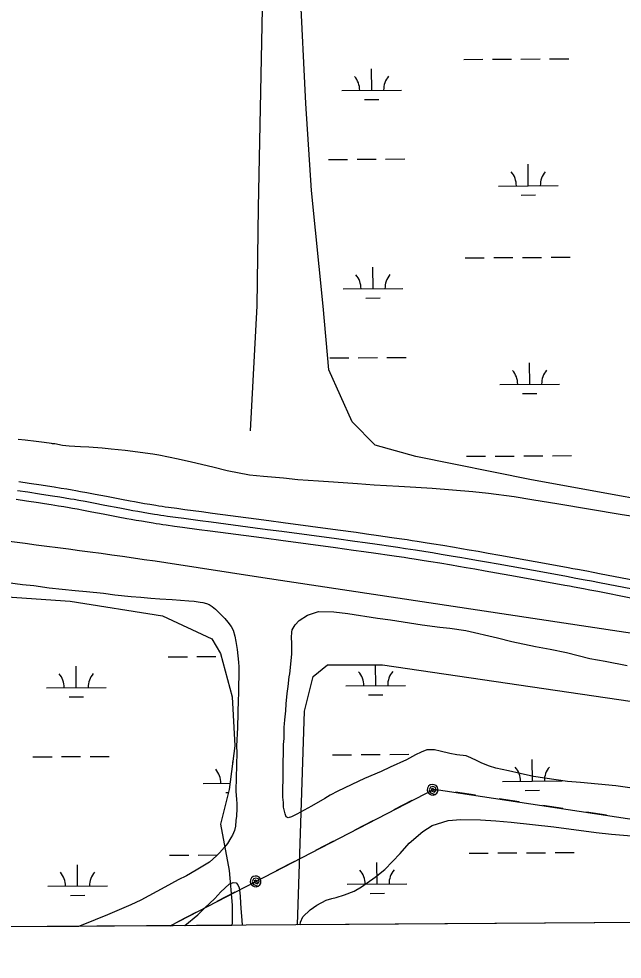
# Model space of a CAD drawing. Extents: x 3508733 to 3546731, y 546897 to 572481.
# Drawn here: x 3520855 to 3521866, y 552296 to 553873 of the extents above; entities that cross this region are included whole.
import ezdxf

# ---------------------------------------------------------------- set-up
doc = ezdxf.new("R2010")
doc.units = 0
for name, color, linetype in [('V-GRID-FRAM', 7, 'Continuous'), ('V-ROAD-CNTR', 7, 'Continuous'), ('V-SITE-VEGE', 7, 'Continuous'), ('V-TOPO-SHOR', 7, 'Continuous'), ('V-UTIL-LINE', 7, 'Continuous'), ('V-WETL-SWMP', 7, 'Continuous')]:
    doc.layers.add(name, color=color, linetype=linetype)

msp = doc.modelspace()

# ---------------------------------------------------------------- linework, layer by layer
at = {"layer": 'V-GRID-FRAM'}
msp.add_lwpolyline([(3512800, 570478.9), (3544431.3, 570695.1), (3544563.5, 552512.4), (3512916.4, 552296.1), (3512800, 570478.9)], dxfattribs=at)
at = {"layer": 'V-ROAD-CNTR'}
for points in [[(3521886.1, 552930.9), (3521830.7, 552941.7), (3521816.9, 552944.4), (3521806.5, 552946.4), (3521790.8, 552949.3), (3521783, 552950.7), (3521775.2, 552952.1), (3521741.5, 552958.2), (3521682.6, 552968.9), (3521660.5, 552972.9), (3521641.1, 552976.4), (3521624.2, 552979.4), (3521609.3, 552981.9), (3521596.3, 552984.2), (3521584.9, 552986.1), (3521565, 552989.5), (3521550, 552991.9), (3521538.8, 552993.7), (3521521.9, 552996.3), (3521513.5, 552997.6), (3521505.1, 552998.9), (3521492.1, 553000.8), (3521479.9, 553002.6), (3521457.1, 553005.9), (3521437.1, 553008.7), (3521419.7, 553011.2), (3521389.1, 553015.3), (3521297.5, 553027.8), (3521273.5, 553031), (3521252.4, 553033.8), (3521178.9, 553043.4), (3521160.5, 553045.8), (3521133, 553049.5), (3521119.3, 553051.4), (3521105.5, 553053.3), (3521100, 553054.1), (3521094.6, 553054.9), (3521089.3, 553055.7), (3521084.3, 553056.4), (3521074.4, 553058.1), (3521065.2, 553059.6), (3521056.6, 553061.2), (3521048.5, 553062.6), (3521040.9, 553064), (3521026.6, 553066.7), (3521001.5, 553071.5), (3520982.7, 553075.2), (3520968.5, 553077.8), (3520957.9, 553079.8), (3520949.9, 553081.2), (3520943.8, 553082.3), (3520934.8, 553083.8), (3520925.7, 553085.3), (3520913.7, 553087.2), (3520902.4, 553089), (3520891.8, 553090.6), (3520872, 553093.6), (3520854.6, 553096.2)], [(3521883.2, 552916.1), (3521827.9, 552927), (3521814, 552929.6), (3521803.7, 552931.6), (3521788.1, 552934.5), (3521780.3, 552936), (3521772.5, 552937.4), (3521738.8, 552943.5), (3521679.9, 552954.2), (3521657.8, 552958.1), (3521638.5, 552961.6), (3521621.6, 552964.6), (3521606.7, 552967.2), (3521593.8, 552969.4), (3521582.4, 552971.3), (3521562.6, 552974.7), (3521547.6, 552977.1), (3521536.4, 552978.9), (3521519.6, 552981.5), (3521511.2, 552982.8), (3521502.8, 552984.1), (3521489.9, 552986), (3521477.8, 552987.8), (3521455, 552991.1), (3521435.1, 552993.9), (3521417.6, 552996.3), (3521387.1, 553000.5), (3521295.5, 553012.9), (3521271.5, 553016.1), (3521250.5, 553018.9), (3521177, 553028.5), (3521158.6, 553030.9), (3521131, 553034.6), (3521117.2, 553036.5), (3521103.5, 553038.4), (3521097.8, 553039.2), (3521092.3, 553040), (3521087, 553040.8), (3521081.9, 553041.6), (3521072, 553043.3), (3521062.7, 553044.9), (3521053.9, 553046.4), (3521045.8, 553047.9), (3521038.1, 553049.3), (3521023.8, 553052), (3520998.7, 553056.8), (3520979.9, 553060.4), (3520965.8, 553063.1), (3520955.2, 553065), (3520947.2, 553066.5), (3520941.3, 553067.5), (3520932.3, 553069), (3520923.3, 553070.5), (3520911.3, 553072.4), (3520900.1, 553074.1), (3520889.5, 553075.8), (3520869.7, 553078.8), (3520852.4, 553081.3)], [(3521880.3, 552901.4), (3521825, 552912.2), (3521811.2, 552914.9), (3521800.9, 552916.9), (3521785.3, 552919.8), (3521777.6, 552921.2), (3521769.8, 552922.6), (3521736.2, 552928.7), (3521677.2, 552939.4), (3521655.2, 552943.4), (3521635.9, 552946.8), (3521619, 552949.8), (3521604.2, 552952.4), (3521591.2, 552954.6), (3521579.9, 552956.5), (3521560.1, 552959.9), (3521545.2, 552962.3), (3521534.1, 552964.1), (3521517.3, 552966.7), (3521509, 552968), (3521500.6, 552969.2), (3521487.7, 552971.2), (3521475.6, 552972.9), (3521452.9, 552976.2), (3521433, 552979), (3521415.6, 552981.4), (3521385.1, 552985.6), (3521293.5, 552998), (3521269.5, 553001.3), (3521248.5, 553004), (3521175, 553013.7), (3521156.6, 553016.1), (3521129, 553019.8), (3521115.2, 553021.6), (3521101.4, 553023.5), (3521095.7, 553024.4), (3521090.1, 553025.2), (3521084.7, 553026), (3521079.5, 553026.8), (3521069.5, 553028.5), (3521060.1, 553030.1), (3521051.3, 553031.6), (3521043.1, 553033.1), (3521035.4, 553034.5), (3521021, 553037.3), (3520995.9, 553042.1), (3520977.1, 553045.7), (3520963, 553048.3), (3520952.5, 553050.3), (3520944.6, 553051.7), (3520938.7, 553052.7), (3520929.9, 553054.2), (3520921, 553055.7), (3520909, 553057.6), (3520897.8, 553059.3), (3520887.3, 553060.9), (3520867.5, 553063.9), (3520850.2, 553066.5)], [(3525027.2, 552365.5), (3523826.2, 552549.4), (3521263.5, 552935.3)]]:
    msp.add_lwpolyline(points, dxfattribs=at)
msp.add_arc((3519452.5, 541795.8), 11285.7, 80.76613, 83.73561, dxfattribs=at)
at = {"layer": 'V-SITE-VEGE'}
for p, q in [((3520865.2, 553166.3), (3520853.5, 553167.1)), ((3520883.4, 553164.1), (3520865.2, 553166.3)), ((3520896.8, 553162), (3520883.4, 553164.1)), ((3520909.2, 553160.8), (3520896.8, 553162)), ((3520911.3, 553160.1), (3520909.2, 553160.8)), ((3520915, 553159.8), (3520911.3, 553160.1)), ((3520927.8, 553157.3), (3520915, 553159.8)), ((3520938.8, 553156.2), (3520927.8, 553157.3)), ((3520958, 553155), (3520938.8, 553156.2)), ((3520972.1, 553154.6), (3520958, 553155)), ((3520994.5, 553152.7), (3520972.1, 553154.6)), ((3521009.6, 553151.2), (3520994.5, 553152.7)), ((3521032.6, 553148.6), (3521009.6, 553151.2)), ((3521079, 553142.8), (3521032.6, 553148.6)), ((3521089, 553141), (3521079, 553142.8)), ((3521121.6, 553134.3), (3521089, 553141)), ((3521143.9, 553129.3), (3521121.6, 553134.3)), ((3521179.7, 553120.8), (3521143.9, 553129.3)), ((3521203.7, 553114.8), (3521179.7, 553120.8)), ((3521241.1, 553107.6), (3521203.7, 553114.8)), ((3521264.5, 553105.1), (3521241.1, 553107.6)), ((3521298.2, 553102.4), (3521264.5, 553105.1)), ((3521321.9, 553099.8), (3521298.2, 553102.4)), ((3521357, 553097.2), (3521321.9, 553099.8)), ((3521381.8, 553095.6), (3521357, 553097.2)), ((3521422, 553093), (3521381.8, 553095.6)), ((3521449.8, 553090.7), (3521422, 553093)), ((3521491.5, 553088.7), (3521449.8, 553090.7)), ((3521519.7, 553086.8), (3521491.5, 553088.7)), ((3521547.2, 553085.2), (3521519.7, 553086.8)), ((3521615.2, 553079.6), (3521547.2, 553085.2)), ((3521641.7, 553076.6), (3521615.2, 553079.6)), ((3521684.7, 553071.2), (3521641.7, 553076.6)), ((3521714.2, 553066.2), (3521684.7, 553071.2)), ((3521759.6, 553059), (3521714.2, 553066.2)), ((3521862.3, 553041.7), (3521759.6, 553059)), ((3521905.6, 553034.9), (3521862.3, 553041.7)), ((3520832.2, 552928.3), (3520860.7, 552924.3)), ((3520860.7, 552924.3), (3520879.6, 552922.3)), ((3520879.6, 552922.3), (3520905.3, 552918.7)), ((3520905.3, 552918.7), (3520949, 552914.4)), ((3520949, 552914.4), (3520968.2, 552912.3)), ((3520968.2, 552912.3), (3520996.4, 552909.7)), ((3520996.4, 552909.7), (3521015.6, 552906.9)), ((3521015.6, 552906.9), (3521042.7, 552904)), ((3521042.7, 552904), (3521059.2, 552902.7)), ((3521059.2, 552902.7), (3521076, 552901)), ((3521076, 552901), (3521090.8, 552900)), ((3521090.8, 552900), (3521111.4, 552898.9)), ((3521111.4, 552898.9), (3521139.6, 552896.7)), ((3521139.6, 552896.7), (3521148.2, 552896.2)), ((3521148.2, 552896.2), (3521158.5, 552894.6)), ((3521158.5, 552894.6), (3521162.9, 552893.8)), ((3521162.9, 552893.8), (3521169.1, 552892.3)), ((3521169.1, 552892.3), (3521173.5, 552890.9)), ((3521173.5, 552890.9), (3521178.6, 552887.3)), ((3521178.6, 552887.3), (3521184, 552882.8)), ((3521184, 552882.8), (3521194.2, 552872.9)), ((3521194.2, 552872.9), (3521199.9, 552867)), ((3521199.9, 552867), (3521205, 552861)), ((3521317.4, 552856.5), (3521324.1, 552863.6)), ((3521324.1, 552863.6), (3521338.3, 552872.6)), ((3521338.3, 552872.6), (3521346.7, 552875.5)), ((3521346.7, 552875.5), (3521356.7, 552878.8)), ((3521356.7, 552878.8), (3521382.5, 552878.3)), ((3521382.5, 552878.3), (3521406.2, 552875.4)), ((3521406.2, 552875.4), (3521455.6, 552868)), ((3521455.6, 552868), (3521477.5, 552864.8)), ((3521477.5, 552864.8), (3521509.1, 552859.7)), ((3521205, 552861), (3521210.7, 552854)), ((3521210.7, 552854), (3521214, 552847.8)), ((3521214, 552847.8), (3521216.6, 552837.4)), ((3521312, 552844.5), (3521312.8, 552848.3)), ((3521312.8, 552848.3), (3521317.4, 552856.5)), ((3521509.1, 552859.7), (3521530.4, 552856.6)), ((3521530.4, 552856.6), (3521559.9, 552852.9)), ((3521559.9, 552852.9), (3521577.1, 552851.2)), ((3521577.1, 552851.2), (3521603.5, 552847.3)), ((3521216.6, 552837.4), (3521218.5, 552828.8)), ((3521311.8, 552835.6), (3521312, 552844.5)), ((3521312.3, 552826), (3521311.8, 552835.6)), ((3521603.5, 552847.3), (3521656.9, 552834.6)), ((3521656.9, 552834.6), (3521680.5, 552828.6)), ((3521218.5, 552828.8), (3521220.6, 552815.3)), ((3521312, 552807.4), (3521312.3, 552826)), ((3521680.5, 552828.6), (3521720.3, 552820.3)), ((3521720.3, 552820.3), (3521745, 552815.7)), ((3521220.6, 552815.3), (3521222.6, 552793.9)), ((3521309, 552774.4), (3521312, 552807.4)), ((3521745, 552815.7), (3521772.4, 552810)), ((3521772.4, 552810), (3521811.4, 552800.3)), ((3521811.4, 552800.3), (3521837.2, 552795.7)), ((3521222.6, 552793.9), (3521223.5, 552786.4)), ((3521223.5, 552786.4), (3521222.6, 552739.6)), ((3521837.2, 552795.7), (3521874.2, 552788.5)), ((3521306.1, 552753.1), (3521307.8, 552769.3)), ((3521307.8, 552769.3), (3521309, 552774.4)), ((3521304.2, 552741.5), (3521306.1, 552753.1)), ((3521222.6, 552739.6), (3521222.1, 552731.7)), ((3521302.5, 552724), (3521304.2, 552741.5)), ((3521222.1, 552731.7), (3521221.2, 552684.2)), ((3521301.9, 552712.3), (3521302.5, 552724)), ((3521300.6, 552697.2), (3521301.9, 552712.3)), ((3521299.3, 552684.8), (3521299.8, 552690.6)), ((3521299.8, 552690.6), (3521300.6, 552697.2)), ((3521221.2, 552684.2), (3521219.6, 552652.9)), ((3521299, 552666.2), (3521299.3, 552684.8)), ((3521298.4, 552655.9), (3521299, 552666.2)), ((3521219.6, 552652.9), (3521219.7, 552642.3)), ((3521296.8, 552567.9), (3521298.4, 552655.9)), ((3521528.7, 552643.3), (3521519.4, 552638.6)), ((3521538.1, 552646.9), (3521528.7, 552643.3)), ((3521551.2, 552647.3), (3521538.1, 552646.9)), ((3521560.8, 552644.7), (3521551.2, 552647.3)), ((3521576.9, 552641), (3521560.8, 552644.7)), ((3521219.7, 552642.3), (3521218.5, 552579)), ((3521504.1, 552630.3), (3521476.6, 552618.1)), ((3521519.4, 552638.6), (3521504.1, 552630.3)), ((3521588.5, 552638.7), (3521576.9, 552641)), ((3521604, 552636.7), (3521588.5, 552638.7)), ((3521611.8, 552633.8), (3521604, 552636.7)), ((3521622.7, 552628.8), (3521611.8, 552633.8)), ((3521630.6, 552624.8), (3521622.7, 552628.8)), ((3521476.6, 552618.1), (3521462, 552610.5)), ((3521643.5, 552619.8), (3521630.6, 552624.8)), ((3521654.1, 552616.5), (3521643.5, 552619.8)), ((3521675.1, 552611.9), (3521654.1, 552616.5)), ((3521694.6, 552607.1), (3521675.1, 552611.9)), ((3521434, 552599), (3521423.2, 552593.7)), ((3521462, 552610.5), (3521434, 552599)), ((3521717.2, 552602.2), (3521694.6, 552607.1)), ((3521774.2, 552594.2), (3521717.2, 552602.2)), ((3521423.2, 552593.7), (3521389.2, 552577.5)), ((3521795.8, 552592.4), (3521774.2, 552594.2)), ((3521855.2, 552586.5), (3521795.8, 552592.4)), ((3521923.5, 552577.3), (3521855.2, 552586.5)), ((3521218.5, 552579), (3521219, 552569.3)), ((3521219, 552569.3), (3521219.6, 552565.2)), ((3521219.6, 552565.2), (3521219.8, 552555.6)), ((3521298, 552558.6), (3521296.8, 552567.9)), ((3521367.3, 552565.5), (3521345, 552552.5)), ((3521376.6, 552570.8), (3521367.3, 552565.5)), ((3521389.2, 552577.5), (3521376.6, 552570.8)), ((3521219.7, 552548.7), (3521219.1, 552536)), ((3521219.8, 552555.6), (3521219.7, 552548.7)), ((3521298.2, 552551), (3521298, 552558.6)), ((3521301.1, 552539.6), (3521298.2, 552551)), ((3521345, 552552.5), (3521320.3, 552538.9)), ((3521219.1, 552536), (3521218.3, 552528.4)), ((3521302.7, 552534.7), (3521301.1, 552539.6)), ((3521306.1, 552533.3), (3521302.7, 552534.7)), ((3521311.3, 552534.6), (3521306.1, 552533.3)), ((3521320.3, 552538.9), (3521311.3, 552534.6)), ((3521217.7, 552518.8), (3521216.2, 552511.9)), ((3521218.3, 552528.4), (3521217.7, 552518.8)), ((3521531.4, 552510.1), (3521547.4, 552520.4)), ((3521547.4, 552520.4), (3521574, 552528.5)), ((3521574, 552528.5), (3521595.1, 552530.5)), ((3521595.1, 552530.5), (3521628.4, 552529.9)), ((3521628.4, 552529.9), (3521653.8, 552528)), ((3521653.8, 552528), (3521679.9, 552525.5)), ((3521679.9, 552525.5), (3521751.4, 552517.9)), ((3521751.4, 552517.9), (3521822.1, 552508.3)), ((3521212.6, 552504.1), (3521210.1, 552499.3)), ((3521216.2, 552511.9), (3521212.6, 552504.1)), ((3521508.6, 552490.6), (3521531.4, 552510.1)), ((3521822.1, 552508.3), (3521847.5, 552505.8)), ((3521847.5, 552505.8), (3521881.5, 552502.7)), ((3521204.5, 552490.1), (3521199.2, 552484)), ((3521210.1, 552499.3), (3521204.5, 552490.1)), ((3521493.5, 552473.3), (3521508.6, 552490.6)), ((3521185.8, 552469.2), (3521173.9, 552458.7)), ((3521191.1, 552474.2), (3521185.8, 552469.2)), ((3521199.2, 552484), (3521191.1, 552474.2)), ((3521468.2, 552446.6), (3521493.5, 552473.3)), ((3521173.9, 552458.7), (3521151.7, 552445.4)), ((3521151.7, 552445.4), (3521135.3, 552435.7)), ((3521451.5, 552433.5), (3521468.2, 552446.6)), ((3521121.8, 552429.1), (3521099.2, 552416.8)), ((3521135.3, 552435.7), (3521121.8, 552429.1)), ((3521207.3, 552421.6), (3521213.5, 552424.6)), ((3521213.5, 552424.6), (3521218.7, 552423.8)), ((3521218.7, 552423.8), (3521221.4, 552420.7)), ((3521429.1, 552417.4), (3521451.5, 552433.5)), ((3521099.2, 552416.8), (3521058.8, 552395.2)), ((3521183.1, 552398), (3521192.9, 552409.2)), ((3521192.9, 552409.2), (3521207.3, 552421.6)), ((3521221.4, 552420.7), (3521223.7, 552415.8)), ((3521223.7, 552415.8), (3521224.9, 552407.2)), ((3521224.9, 552407.2), (3521225.5, 552401.3)), ((3521400.3, 552403.8), (3521416.6, 552410.1)), ((3521416.6, 552410.1), (3521429.1, 552417.4)), ((3521058.8, 552395.2), (3521042.2, 552387.2)), ((3521165.6, 552381.5), (3521183.1, 552398)), ((3521225.5, 552401.3), (3521226.3, 552390.3)), ((3521226.3, 552390.3), (3521226.5, 552381.3)), ((3521354.2, 552386.5), (3521369.9, 552395.1)), ((3521369.9, 552395.1), (3521379.2, 552398)), ((3521379.2, 552398), (3521386.5, 552399.3)), ((3521386.5, 552399.3), (3521400.3, 552403.8)), ((3521018.9, 552377.4), (3521003.3, 552370.4)), ((3521042.2, 552387.2), (3521018.9, 552377.4)), ((3521154.4, 552370.3), (3521165.6, 552381.5)), ((3521226.5, 552381.3), (3521228.2, 552361.3)), ((3521330.8, 552367), (3521342.7, 552378.8)), ((3521342.7, 552378.8), (3521354.2, 552386.5)), ((3521003.3, 552370.4), (3520961.7, 552353.7)), ((3521133, 552352.5), (3521154.4, 552370.3)), ((3521228.2, 552361.3), (3521228.8, 552352.9)), ((3522616.7, 552362.4), (3521325.9, 552353.5)), ((3521326.8, 552358.1), (3521330.8, 552367)), ((3520954.7, 552351), (3517549.8, 552327.7)), ((3520961.7, 552353.7), (3520954.7, 552351)), ((3521228.8, 552352.9), (3521132.6, 552352.2)), ((3521132.6, 552352.2), (3521133, 552352.5)), ((3521325.9, 552353.5), (3521326.8, 552358.1))]:
    msp.add_line(p, q, dxfattribs=at)
at = {"layer": 'V-TOPO-SHOR'}
msp.add_lwpolyline([(3521281.4, 554872.2), (3521273.9, 554665.7), (3521270.3, 554464.1), (3521265.6, 554267.6), (3521268.1, 554083.3), (3521262.6, 553889.3), (3521255.8, 553556.2), (3521253.2, 553391.3), (3521242.3, 553181.6)], dxfattribs=at)
at = {"layer": 'V-UTIL-LINE'}
for points in [[(3521108, 552352.1), (3521550.4, 552581.3), (3522305.2, 552466.4), (3523014.8, 552365.1)], [(3521548, 552580.1), (3521550.6, 552578.7), (3521550.3, 552581), (3521547.8, 552582.3), (3521545.4, 552580.6), (3521546.8, 552577.5), (3521551.2, 552576), (3521553.9, 552579.4), (3521552.9, 552584.1), (3521548.6, 552585.7), (3521544.2, 552584.6), (3521542.4, 552580.2), (3521544.6, 552575.1), (3521552.2, 552572.1), (3521554.9, 552574.3), (3521556.6, 552577.3), (3521557, 552580.8), (3521556, 552584.2), (3521553.8, 552587), (3521550.7, 552588.6), (3521547.3, 552589), (3521543.9, 552588.1), (3521541.1, 552585.9), (3521539.4, 552582.8), (3521539.1, 552579.3), (3521540, 552575.9), (3521542.2, 552573.2), (3521545.3, 552571.5), (3521548.8, 552571.1), (3521552.2, 552572.1)], [(3521619.9, 552570.8), (3521586.3, 552575.9)], [(3521693.1, 552559.6), (3521659.5, 552564.7)], [(3521513.4, 552562.1), (3521483.2, 552546.5)], [(3521766.2, 552548.5), (3521732.6, 552553.6)], [(3521839.4, 552537.3), (3521805.8, 552542.4)], [(3521447.7, 552528.1), (3521417.5, 552512.4)], [(3521382, 552494), (3521351.8, 552478.4)], [(3521316.3, 552460), (3521286.1, 552444.3)], [(3521251.5, 552426.4), (3521254, 552425.1), (3521253.7, 552427.4), (3521251.3, 552428.6), (3521248.8, 552427), (3521250.2, 552423.9), (3521254.7, 552422.4), (3521257.3, 552425.7), (3521256.3, 552430.5), (3521252, 552432.1), (3521247.7, 552430.9), (3521245.8, 552426.5), (3521248, 552421.5), (3521255.6, 552418.4), (3521258.4, 552420.6), (3521260, 552423.7), (3521260.4, 552427.2), (3521259.5, 552430.5), (3521257.3, 552433.3), (3521254.2, 552435), (3521250.7, 552435.4), (3521247.3, 552434.4), (3521244.6, 552432.2), (3521242.9, 552429.1), (3521242.5, 552425.6), (3521243.5, 552422.3), (3521245.7, 552419.5), (3521248.7, 552417.8), (3521252.2, 552417.4), (3521255.6, 552418.4)], [(3521216.8, 552408.5), (3521186.6, 552392.8)], [(3521151.1, 552374.4), (3521120.9, 552358.8)]]:
    msp.add_lwpolyline(points, dxfattribs=at)
at = {"layer": 'V-WETL-SWMP'}
for p, q in [((3521600.1, 553804.4), (3521632.1, 553804.6)), ((3521648.1, 553804.8), (3521680.1, 553805)), ((3521696.1, 553805.1), (3521728.1, 553805.3)), ((3521744.1, 553805.4), (3521776.1, 553805.6)), ((3521445.9, 553752.6), (3521445.6, 553788.6)), ((3521395.9, 553752.3), (3521495.9, 553753)), ((3521434, 553737.1), (3521458, 553737.3)), ((3521373.3, 553636.7), (3521405.3, 553636.9)), ((3521421.3, 553637), (3521453.3, 553637.2)), ((3521469.3, 553637.4), (3521501.3, 553637.6)), ((3521708.4, 553592.6), (3521708.2, 553628.6)), ((3521658.4, 553592.2), (3521758.4, 553592.9)), ((3521696.5, 553577), (3521720.5, 553577.2)), ((3521602.4, 553471.8), (3521634.4, 553472)), ((3521650.4, 553472.1), (3521682.4, 553472.3)), ((3521698.4, 553472.4), (3521730.4, 553472.6)), ((3521746.4, 553472.7), (3521778.4, 553473)), ((3521448.2, 553420), (3521447.9, 553456)), ((3521398.2, 553419.6), (3521498.2, 553420.3)), ((3521436.3, 553404.4), (3521460.3, 553404.6)), ((3521423.5, 553304.4), (3521455.5, 553304.6)), ((3521471.5, 553304.7), (3521503.5, 553304.9)), ((3521375.5, 553304), (3521407.5, 553304.2)), ((3521710.7, 553259.9), (3521710.4, 553295.9)), ((3521660.7, 553259.5), (3521760.7, 553260.2)), ((3521698.8, 553244.4), (3521722.8, 553244.5)), ((3521604.7, 553139.1), (3521636.7, 553139.3)), ((3521652.7, 553139.4), (3521684.7, 553139.6)), ((3521700.7, 553139.7), (3521732.7, 553140)), ((3521748.7, 553140.1), (3521780.7, 553140.3)), ((3520591.5, 552920.3), (3520940.5, 552896.1)), ((3520940.5, 552896.1), (3521095.6, 552871.8)), ((3521095.6, 552871.8), (3521178, 552833)), ((3521178, 552833), (3521192.6, 552808.7)), ((3521105, 552803), (3521137, 552803.2)), ((3521153, 552803.3), (3521185, 552803.5)), ((3521192.6, 552808.7), (3521211.9, 552736)), ((3520950.8, 552751.2), (3520950.6, 552787.2)), ((3521347.7, 552769.9), (3521371.9, 552789.3)), ((3521371.9, 552789.3), (3521464, 552789.3)), ((3521452.7, 552754.6), (3521452.5, 552789.3)), ((3521464, 552789.3), (3522928, 552575.9)), ((3521333.1, 552711.7), (3521347.7, 552769.9)), ((3521402.7, 552754.3), (3521502.7, 552755)), ((3520900.8, 552750.9), (3521000.8, 552751.5)), ((3521440.8, 552739.1), (3521464.8, 552739.3)), ((3520938.9, 552735.7), (3520962.9, 552735.9)), ((3521211.9, 552736), (3521216.8, 552653.5)), ((3521321.7, 552353.5), (3521333.1, 552711.7)), ((3521216.8, 552653.5), (3521207.1, 552580.7)), ((3520878.2, 552635.3), (3520910.2, 552635.5)), ((3520926.2, 552635.6), (3520958.2, 552635.8)), ((3520974.2, 552635.9), (3521006.2, 552636.1)), ((3521213.1, 552625.7), (3521213.1, 552627.1)), ((3521380.1, 552638.7), (3521412.1, 552638.9)), ((3521428.1, 552639), (3521460.1, 552639.2)), ((3521476.1, 552639.4), (3521508.1, 552639.6)), ((3521715.2, 552594.6), (3521715, 552630.6)), ((3521163.3, 552590.8), (3521208.5, 552591.1)), ((3521207.1, 552580.7), (3521192.6, 552522.5)), ((3521665.2, 552594.2), (3521765.2, 552594.9)), ((3521201.4, 552575.6), (3521205.8, 552575.6)), ((3521703.3, 552579), (3521727.3, 552579.2)), ((3521192.6, 552522.5), (3521207.1, 552444.9)), ((3521107.3, 552470.3), (3521139.3, 552470.6)), ((3521155.3, 552470.7), (3521187.3, 552470.9)), ((3521609.2, 552473.8), (3521641.2, 552474)), ((3521657.2, 552474.1), (3521689.2, 552474.3)), ((3521705.2, 552474.4), (3521737.2, 552474.6)), ((3521753.2, 552474.7), (3521785.2, 552475)), ((3520953.1, 552418.5), (3520952.8, 552454.5)), ((3521455, 552422), (3521454.7, 552458)), ((3521207.1, 552444.9), (3521211.9, 552386.7)), ((3521405, 552421.6), (3521505, 552422.3)), ((3520903.1, 552418.2), (3521003.1, 552418.9)), ((3521443.1, 552406.4), (3521467.1, 552406.6)), ((3520941.2, 552403), (3520965.2, 552403.2)), ((3521211.9, 552386.7), (3521211.9, 552357.6)), ((3522574.8, 552362.1), (3521321.7, 552353.5)), ((3521211.4, 552352.8), (3517676.4, 552328.6)), ((3521211.9, 552357.6), (3521211.4, 552352.8))]:
    msp.add_line(p, q, dxfattribs=at)
msp.add_lwpolyline([(3523294, 552857.2), (3522033.6, 553041.6), (3521713.7, 553099.8), (3521519.8, 553138.6), (3521451.9, 553158), (3521413.1, 553196.8), (3521374.3, 553284.1), (3521364.6, 553390.9), (3521345.3, 553584.9), (3521335.6, 553730.5), (3521325.9, 553924.5)], dxfattribs=at)
for centre, start, end in [((3521390.6, 553752.7), 359.6198, 41.1635), ((3521501.1, 553753.5), 139.6198, 181.1635), ((3521653.2, 553592.7), 359.6198, 41.1635), ((3521763.7, 553593.4), 139.6198, 181.1635), ((3521392.9, 553420.1), 359.6198, 41.1635), ((3521503.4, 553420.8), 139.6198, 181.1635), ((3521655.4, 553260), 359.6198, 41.1635), ((3521765.9, 553260.7), 139.6198, 181.1635), ((3520895.6, 552751.3), 359.6198, 41.1635), ((3521006, 552752.1), 139.6198, 181.1635), ((3521397.5, 552754.7), 359.6198, 41.1635), ((3521507.9, 552755.5), 139.6198, 181.1635), ((3521158.1, 552591.2), 359.6198, 41.1635), ((3521660, 552594.7), 359.6198, 41.1635), ((3521770.5, 552595.4), 139.6198, 181.1635), ((3520897.8, 552418.6), 359.6198, 41.1635), ((3521008.3, 552419.4), 139.6198, 181.1635), ((3521399.7, 552422.1), 359.6198, 41.1635), ((3521510.2, 552422.8), 139.6198, 181.1635)]:
    msp.add_arc(centre, 35.2, start, end, dxfattribs=at)

doc.saveas('drawing.dxf')
